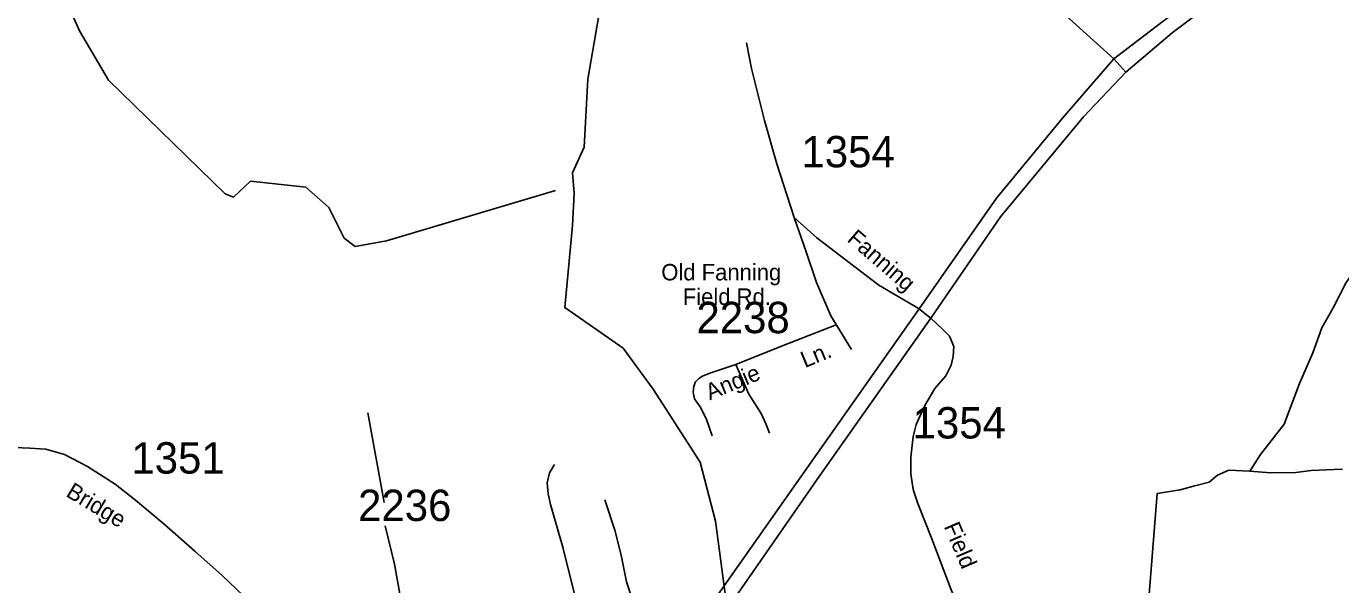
# Model space of a CAD drawing. Extents: x 884530 to 1028605, y 526725 to 653634.
# Drawn here: x 938802 to 944040, y 623720 to 625943 of the extents above; entities that cross this region are included whole.
import ezdxf

# ---------------------------------------------------------------- set-up
doc = ezdxf.new("R2010")
doc.units = 0
for name, color, linetype in [('Exist Hydrographic Creek Single Shore', 7, 'Continuous'), ('Exist Road Non-System Type 51', 7, 'Continuous'), ('Exist Road Non-System Type 51 Label', 7, 'Continuous'), ('Exist Road Primary NC UnDivided 4 Lane Attributed', 7, 'Continuous'), ('Exist Road Secondary Added by HereSay', 7, 'Continuous'), ('Exist Road Secondary Type 51 Attributed', 7, 'Continuous'), ('Exist Road Secondary Type 51 Label', 7, 'Continuous'), ('Exist Road Secondary Type 51 Number Label', 7, 'Continuous')]:
    doc.layers.add(name, color=color, linetype=linetype)

msp = doc.modelspace()

# ---------------------------------------------------------------- linework, layer by layer
at = {"layer": 'Exist Hydrographic Creek Single Shore'}
for points in [[(940978.1, 625360.2), (941025.4, 625461.8), (941039, 625732.6), (941140.5, 626318.3), (941208.8, 626628.2), (941604.3, 627344.9), (941996.5, 627917.7), (942162.3, 628118.8), (942215.1, 628145.2), (942377.6, 628096.8), (942456.7, 628123.2), (942658.9, 628316.6), (942755.5, 628356.2), (942966.5, 628277.1), (943129, 628290.3), (943260.9, 628329.8), (943382.5, 628449.8), (943437.7, 628517.2)], [(940910.4, 625289.1), (940237.1, 625089.4), (940111.9, 625065.7), (940067.9, 625099.6), (940007, 625221.4), (939915.7, 625302.7), (939695.7, 625326.4), (939628.1, 625262.1), (939594.2, 625275.6), (939129.4, 625729), (939014.4, 625925.4), (938794.4, 626416.2)], [(942211.4, 622459.1), (942072.6, 622530.2), (941937.3, 622736.7), (941829, 623000.7), (941744.4, 623155.1), (941673.4, 623332.1), (941595.6, 623623.3), (941548.2, 623972), (941487.3, 624207.6), (941299.5, 624498.4), (941181.1, 624660.8), (940947.6, 624823.3), (940978.1, 625150.4), (940984.8, 625279), (940978.1, 625360.2)]]:
    msp.add_lwpolyline(points, dxfattribs=at)
at = {"layer": 'Exist Road Non-System Type 51'}
for points in [[(943678.6, 624172), (943720.3, 624237.4), (943815.3, 624359.2), (943875.4, 624520.6), (943928.5, 624643.4), (943964.8, 624742.6), (944009.5, 624822.2), (944062.5, 624922.7), (944107.9, 624989.2), (944149.4, 625045), (944194.4, 625102.8), (944220.3, 625133.6)], [(942030, 624753.8), (941811.3, 624669.4), (941629.9, 624595.9)], [(941629.9, 624595.9), (941525.2, 624562.5), (941496.3, 624549.6), (941481.8, 624540.5), (941469.1, 624527.7), (941461.8, 624510.5), (941460, 624486.9), (941464.5, 624459.7), (941473.7, 624446.1), (941487.2, 624427.9), (941510.8, 624381.7), (941535.3, 624311.8)], [(941629.9, 624595.9), (941681.4, 624478.7), (941730.4, 624400.8), (941750.4, 624358.1), (941764, 624323.6)], [(940227.7, 624046.9), (940163.5, 624404.3)], [(941123.8, 623224.3), (941085, 623360.8), (940995.4, 623645.2), (940940.5, 623869.2), (940890.9, 624039.6), (940881.3, 624082), (940877.8, 624125.7), (940886.7, 624165.1), (940906.4, 624197.6)], [(942812.2, 622843.3), (942851.2, 622904.8), (942861.8, 622943.3), (942865.4, 623004.1), (942872.2, 623082.1), (942894.8, 623161.7), (943195.5, 623150.1), (943224.5, 623202.3), (943236.1, 623422.9), (943271, 623614.5), (943308.2, 624082.1), (943400.9, 624097.8), (943453.9, 624111.7), (943516.2, 624127.7), (943549.4, 624155.7), (943594.6, 624175.8), (943678.6, 624172)], [(943678.6, 624172), (943760.9, 624164.5), (943861.4, 624165.9), (943922.9, 624174.3), (944012.2, 624178.5), (944047.1, 624179.9)], [(941123.8, 623224.3), (941203.2, 623335.7), (941258.2, 623411.2), (941276.2, 623438.8), (941283.4, 623462.8), (941273, 623493.6), (941193.8, 623731.6), (941172.6, 623837.2), (941146.9, 623937.2), (941107.1, 624057.8)]]:
    msp.add_lwpolyline(points, dxfattribs=at)
at = {"layer": 'Exist Road Primary NC UnDivided 4 Lane Attributed'}
for points in [[(945150, 626824.4), (945094.5, 626803.2), (944440.2, 626525.7), (943789.6, 626263.7), (943609.5, 626165.2), (943332.8, 625963.5), (943135.6, 625813.9)], [(943183.4, 625760.5), (943367.8, 625916.9), (943584.9, 626080.9), (943762.5, 626189.2), (943989.3, 626265.9), (944445.2, 626468.1), (945118.2, 626758.1), (945220.5, 626797.5)], [(943135.6, 625813.9), (942930.8, 625577.1), (942668.1, 625258.6), (942359.9, 624817.8)], [(942406.4, 624780.8), (942684.8, 625185), (943015.7, 625583), (943183.4, 625760.5)], [(942359.9, 624817.8), (941913.9, 624184.7), (941547.8, 623666.5), (941135.4, 623076.1), (940827.1, 622651.3)], [(940878, 622626.7), (941207.2, 623087.5), (941596.8, 623624.3), (941961.7, 624149.9), (942406.4, 624780.8)]]:
    msp.add_lwpolyline(points, dxfattribs=at)
at = {"layer": 'Exist Road Secondary Added by HereSay'}
msp.add_lwpolyline([(943183.4, 625760.5), (943135.6, 625813.9)], dxfattribs=at)
at = {"layer": 'Exist Road Secondary Type 51 Attributed'}
for points in [[(943135.6, 625813.9), (942878.8, 626045.8), (942676.4, 626247.4), (942607.9, 626357.2), (942609.6, 626799.1), (942604.4, 626915), (942580.4, 626990.5), (942554.7, 627033.4), (942482.7, 627087.4), (942374.6, 627159.5), (942300.9, 627205.8), (942252.9, 627258.2), (942162, 627397.2), (942117.4, 627466.7), (942081.4, 627545.6), (942046, 627668.6)], [(941671.6, 625877.6), (941692.2, 625775.5), (941743.6, 625567.8), (941793.4, 625395.4), (941861.9, 625181.7)], [(941861.9, 625181.7), (941910, 625045.3), (941951.1, 624923.5), (942007.5, 624790.2), (942090.6, 624656.7)], [(941861.9, 625181.7), (941952.8, 625100.2), (942199, 624912.2), (942359.9, 624817.8)], [(942359.9, 624817.8), (942383.7, 624797.9), (942406.4, 624780.8)], [(942406.4, 624780.8), (942453.9, 624735.2), (942481.5, 624709.2), (942498.7, 624668.1), (942495.4, 624628.6), (942487.8, 624594.4), (942466.1, 624551.4), (942422.9, 624500.6), (942382.1, 624433.2), (942347.8, 624357.4), (942335.8, 624310.2), (942327.2, 624227.9), (942327.2, 624161), (942336.2, 624099.3), (942354.2, 624042.3), (942411.1, 623902.2), (942488, 623699), (942596.9, 623449), (942653.8, 623267.2), (942747.7, 623000.3), (942805.4, 622855.8), (942871.8, 622700.1), (942918.2, 622569.9)], [(939473.4, 623853.3), (939350.6, 623960.2), (939237.6, 624056.7), (939155.6, 624119.9), (939045.9, 624189.8), (938953.9, 624237.5), (938879.6, 624259.6), (938816.4, 624263), (938693.9, 624268.5), (938480, 624272.9), (938365.2, 624273.9), (938221.1, 624276.1), (938093.7, 624277.9)], [(940205.2, 622982.7), (940328.4, 623135.9), (940365.8, 623218.1), (940358.3, 623296.6), (940321, 623513.3), (940268.7, 623801), (940231.3, 623954.2)], [(940104.7, 623116.8), (940029.7, 623229.3), (939906.5, 623401.2), (939813.2, 623520.8), (939723.6, 623621.6), (939581.7, 623756.1), (939473.4, 623853.3)]]:
    msp.add_lwpolyline(points, dxfattribs=at)

# ---------------------------------------------------------------- texts
at = {"layer": 'Exist Road Non-System Type 51 Label'}
for s, p in [('Ln.', (941904.7, 624581.7)), ('Angie', (941525.8, 624453))]:
    msp.add_text(s, height=65.62, rotation=22.4228, dxfattribs=at).set_placement(p)
at = {"layer": 'Exist Road Secondary Type 51 Label'}
for s, rotation, p in [('Fanning', 319.1778, (942069.1, 625090.1)), ('Bridge', 329.107, (938955.8, 624073.7)), ('Field', 293.0254, (942457.2, 623952))]:
    msp.add_text(s, height=65.62, rotation=rotation, dxfattribs=at).set_placement(p)
for s, height, p in [('Old Fanning', 65.617, (941332.4, 624931.2)), ('Field Rd.', 65.62, (941418.1, 624833.9))]:
    msp.add_text(s, height=height, dxfattribs=at).set_placement(p)
at = {"layer": 'Exist Road Secondary Type 51 Number Label'}
for s, p in [('1354', (941891, 625381.5)), ('2238', (941472.5, 624721.1)), ('1354', (942334, 624301.8)), ('1351', (939220.5, 624162)), ('2236', (940124, 623973.1))]:
    msp.add_text(s, height=125, dxfattribs=at).set_placement(p)

doc.saveas('drawing.dxf')
